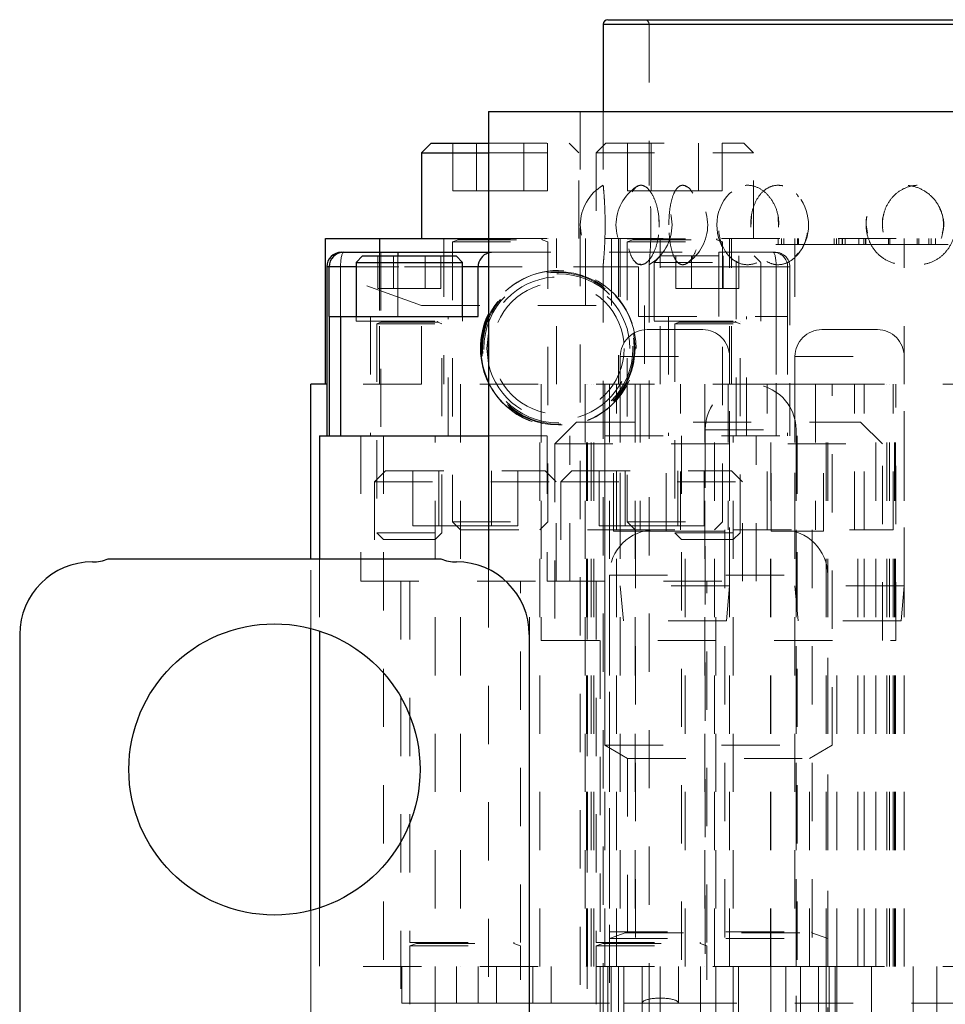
# Model space of a CAD drawing. Header units: inches. Extents: x 1880 to 2363, y -453 to -54.
# Tile 312 of 656: x 2034.68 to 2036.27, y -278.55 to -276.86. Entities that reach past the tile are written whole.
import ezdxf

# ---------------------------------------------------------------- set-up
doc = ezdxf.new("R2010")
doc.units = ezdxf.units.IN
doc.header["$LTSCALE"] = 0.5
doc.header["$MEASUREMENT"] = 0
doc.linetypes.add('HIDDEN', pattern=[0.225, 0.15, -0.075])
for name, color, linetype in [('DIE-M-S', 8, 'Continuous'), ('DIE-M-S2', 1, 'Continuous'), ('DIE-M-S3', 8, 'Continuous'), ('DSS-M-S', 53, 'Continuous'), ('RAI-M-S', 8, 'Continuous'), ('SVD-M-S', 8, 'Continuous')]:
    doc.layers.add(name, color=color, linetype=linetype)

msp = doc.modelspace()

# ---------------------------------------------------------------- linework, layer by layer
at = {"layer": 'DIE-M-S', "linetype": 'Continuous', "lineweight": 25}
for p, q in [((2035.18179, -277.78637), (2035.18179, -277.48637)), ((2035.20911, -277.48637), (2035.18179, -277.48637)), ((2035.18179, -278.38994), (2035.18179, -277.90581))]:
    msp.add_line(p, q, dxfattribs=at)
at = {"layer": 'DIE-M-S', "linetype": 'HIDDEN', "lineweight": 18}
for p, q in [((2035.97179, -277.48637), (2035.20911, -277.48637)), ((2035.43879, -277.48637), (2035.43879, -278.48637)), ((2035.57479, -278.48637), (2035.57479, -277.48637)), ((2035.57729, -277.48637), (2035.57729, -277.92637)), ((2035.65291, -277.48637), (2035.65291, -278.48637)), ((2035.65485, -278.48637), (2035.65485, -277.48637)), ((2035.65679, -278.48637), (2035.65679, -277.48637)), ((2035.66333, -278.48637), (2035.66333, -277.48637)), ((2035.66775, -278.48637), (2035.66775, -277.48637)), ((2035.68679, -278.48637), (2035.68679, -277.48637)), ((2035.68679, -278.48637), (2035.68679, -277.48637)), ((2035.68679, -278.48637), (2035.68679, -277.48637)), ((2035.68679, -277.48637), (2035.68679, -278.10637)), ((2035.69429, -277.48637), (2035.69429, -278.48637)), ((2035.71304, -277.48637), (2035.71304, -278.48637)), ((2035.73879, -277.48637), (2035.73879, -278.48637)), ((2035.85829, -277.48637), (2035.85829, -278.48637)), ((2035.87479, -278.48637), (2035.87479, -277.48637)), ((2035.90054, -278.48637), (2035.90054, -277.48637)), ((2035.97179, -278.48637), (2035.97179, -277.48637)), ((2036.06679, -277.48637), (2035.97179, -277.48637)), ((2036.01304, -277.48637), (2036.01304, -278.48637)), ((2036.01529, -278.48637), (2036.01529, -277.48637)), ((2036.06679, -278.48637), (2036.06679, -277.48637)), ((2036.06679, -277.48637), (2037.37667, -277.48637)), ((2036.06929, -278.48637), (2036.06929, -277.48637)), ((2036.07679, -278.10637), (2036.07679, -277.48637)), ((2036.15179, -278.48637), (2036.15179, -277.48637)), ((2036.17084, -278.48637), (2036.17084, -277.48637)), ((2036.17084, -278.48637), (2036.17084, -277.48637)), ((2036.17084, -278.48637), (2036.17084, -277.48637)), ((2036.17525, -278.48637), (2036.17525, -277.48637)), ((2036.17525, -278.48637), (2036.17525, -277.48637)), ((2036.17525, -278.48637), (2036.17525, -277.48637)), ((2036.18373, -278.48637), (2036.18373, -277.48637)), ((2036.18373, -278.48637), (2036.18373, -277.48637)), ((2036.18373, -278.48637), (2036.18373, -277.48637)), ((2036.18567, -278.48637), (2036.18567, -277.48637)), ((2036.18629, -277.92637), (2036.18629, -277.48637)), ((2036.20054, -278.48637), (2036.20054, -277.48637)), ((2035.18179, -277.90581), (2035.18179, -277.78637)), ((2035.57729, -277.92637), (2036.18629, -277.92637)), ((2035.67879, -277.92637), (2035.67879, -278.48637)), ((2036.08479, -278.48637), (2036.08479, -277.92637)), ((2035.68679, -278.10637), (2036.07679, -278.10637)), ((2035.68679, -278.10637), (2035.72554, -278.12875)), ((2036.03804, -278.12875), (2036.07679, -278.10637)), ((2035.72554, -278.12875), (2036.03804, -278.12875)), ((2035.72554, -278.12875), (2035.72554, -278.48637)), ((2036.03804, -278.48637), (2036.03804, -278.12875)), ((2035.18179, -278.48637), (2035.18179, -278.38994)), ((2035.97179, -278.48637), (2035.18179, -278.48637)), ((2036.06679, -278.48637), (2035.97179, -278.48637)), ((2036.06679, -278.48637), (2037.37667, -278.48637))]:
    msp.add_line(p, q, dxfattribs=at)
at = {"layer": 'DIE-M-S2', "linetype": 'HIDDEN', "lineweight": 18}
for p, q in [((2035.70679, -277.73637), (2035.70679, -277.48637)), ((2035.74712, -277.48637), (2035.74712, -277.73637)), ((2035.81646, -277.73637), (2035.81646, -277.48637)), ((2035.89829, -277.48637), (2035.89829, -277.73637)), ((2035.96529, -277.73637), (2035.96529, -277.48637)), ((2036.04829, -277.48637), (2036.04829, -277.73637)), ((2036.11529, -277.73637), (2036.11529, -277.48637)), ((2036.13179, -277.73637), (2036.13179, -277.48637)), ((2036.18179, -277.73637), (2036.18179, -277.48637)), ((2035.65679, -277.73637), (2035.70679, -277.73637)), ((2035.70679, -277.73637), (2036.18179, -277.73637))]:
    msp.add_line(p, q, dxfattribs=at)
at = {"layer": 'DIE-M-S3', "linetype": 'Continuous', "lineweight": 25}
for p, q in [((2035.19679, -277.57477), (2035.19679, -277.78637)), ((2035.19679, -277.57477), (2035.48691, -277.57477)), ((2035.19679, -277.91019), (2035.19679, -278.38556))]:
    msp.add_line(p, q, dxfattribs=at)
at = {"layer": 'DIE-M-S3', "linetype": 'HIDDEN', "lineweight": 18}
for p, q in [((2035.26729, -277.57477), (2035.26729, -277.82477)), ((2035.30634, -277.57477), (2035.30634, -278.98637)), ((2035.39534, -278.98637), (2035.39534, -277.57477)), ((2035.48691, -277.57477), (2036.01679, -277.57477)), ((2035.58729, -277.57477), (2035.58729, -277.82477)), ((2035.62629, -277.82477), (2035.62629, -277.57477)), ((2035.81815, -277.57477), (2035.81815, -278.98637)), ((2035.90715, -278.98637), (2035.90715, -277.57477)), ((2035.94629, -277.82477), (2035.94629, -277.57477)), ((2036.01679, -277.57477), (2036.01679, -278.98637)), ((2035.65679, -277.73637), (2035.70679, -277.73637)), ((2035.70679, -278.48637), (2035.70679, -277.73637)), ((2035.70679, -277.73637), (2036.18179, -277.73637)), ((2035.73931, -277.73637), (2035.73931, -278.48637)), ((2035.82427, -278.48637), (2035.82427, -277.73637)), ((2035.89273, -277.73637), (2035.89273, -278.48637)), ((2035.97085, -278.48637), (2035.97085, -277.73637)), ((2036.04273, -277.73637), (2036.04273, -278.48637)), ((2036.12085, -278.48637), (2036.12085, -277.73637)), ((2036.13179, -278.48637), (2036.13179, -277.73637)), ((2036.18179, -278.48637), (2036.18179, -277.73637)), ((2035.19679, -277.78637), (2035.19679, -277.91019)), ((2035.26729, -277.82477), (2035.58729, -277.82477)), ((2035.33629, -277.82477), (2035.33629, -278.98637)), ((2035.55729, -278.98637), (2035.55729, -277.82477)), ((2035.58729, -277.82477), (2035.94629, -277.82477)), ((2035.65629, -277.82477), (2035.65629, -278.98637)), ((2035.87729, -278.98637), (2035.87729, -277.82477)), ((2035.19679, -278.38556), (2035.19679, -278.98637)), ((2035.18179, -278.98637), (2035.18179, -278.48637)), ((2035.97179, -278.48637), (2035.18179, -278.48637)), ((2035.33804, -278.48637), (2035.33804, -278.54887)), ((2035.43179, -278.54887), (2035.43179, -278.48637)), ((2035.43179, -278.54887), (2035.43179, -278.48637)), ((2035.46929, -278.54887), (2035.46929, -278.48637)), ((2035.50054, -278.54887), (2035.50054, -278.48637)), ((2035.56304, -278.54887), (2035.56304, -278.48637)), ((2035.59429, -278.54887), (2035.59429, -278.48637)), ((2035.59429, -278.54887), (2035.59429, -278.48637)), ((2035.59429, -278.54887), (2035.59429, -278.48637)), ((2035.67879, -278.48637), (2035.67879, -278.98637)), ((2035.69179, -278.48637), (2035.69179, -278.98637)), ((2035.69742, -278.48637), (2035.69742, -278.98637)), ((2035.70992, -278.48637), (2035.70992, -278.98637)), ((2035.71929, -278.54887), (2035.71929, -278.48637)), ((2035.71929, -278.54887), (2035.71929, -278.48637)), ((2035.71929, -278.48637), (2035.71929, -278.98637)), ((2035.75054, -278.54887), (2035.75054, -278.48637)), ((2035.78179, -278.48637), (2035.78179, -278.60762)), ((2035.78179, -278.48637), (2035.78179, -278.98637)), ((2035.78179, -278.48637), (2035.78179, -278.98637)), ((2035.78179, -278.48637), (2035.78179, -278.60762)), ((2035.81304, -278.54887), (2035.81304, -278.48637)), ((2035.85085, -278.48637), (2035.85085, -278.98637)), ((2035.91617, -278.98637), (2035.91617, -278.48637)), ((2035.97179, -278.98637), (2035.97179, -278.48637)), ((2036.06679, -278.48637), (2035.97179, -278.48637)), ((2035.99742, -278.48637), (2035.99742, -278.98637)), ((2036.02273, -278.98637), (2036.02273, -278.48637)), ((2036.05367, -278.98637), (2036.05367, -278.48637)), ((2036.06679, -278.48637), (2037.37667, -278.48637)), ((2036.06679, -278.98637), (2036.06679, -278.48637)), ((2036.07179, -278.98637), (2036.07179, -278.48637)), ((2036.08179, -278.48637), (2036.08179, -278.98637)), ((2036.08179, -278.48637), (2036.08179, -278.98637)), ((2036.08179, -278.48637), (2036.08179, -278.98637)), ((2036.08179, -278.48637), (2036.08179, -278.98637)), ((2036.08479, -278.98637), (2036.08479, -278.48637)), ((2036.14429, -278.98637), (2036.14429, -278.48637)), ((2036.21617, -278.98637), (2036.21617, -278.48637)), ((2036.25679, -278.48637), (2036.25679, -278.98637)), ((2035.33804, -278.54887), (2035.43179, -278.54887)), ((2035.43179, -278.54887), (2035.46929, -278.54887)), ((2035.46929, -278.54887), (2035.50054, -278.54887)), ((2035.50054, -278.54887), (2035.59429, -278.54887)), ((2035.59429, -278.54887), (2035.71929, -278.54887)), ((2035.71929, -278.54887), (2035.75054, -278.54887)), ((2035.75054, -278.54887), (2035.81304, -278.54887)), ((2035.75054, -278.54887), (2035.75054, -278.68435)), ((2035.81304, -278.54887), (2036.76929, -278.54887)), ((2035.81304, -278.67012), (2035.81304, -278.54887))]:
    msp.add_line(p, q, dxfattribs=at)
msp.add_ellipse((2035.78179, -278.54887), major_axis=(0.03125, 0), ratio=0.2679492, start_param=0, end_param=3.1415927, dxfattribs=at)
at = {"layer": 'DSS-M-S', "linetype": 'Continuous', "lineweight": 25}
for p, q in [((2035.68376, -276.86826), (2035.68376, -277.01787)), ((2035.68376, -276.86826), (2037.17982, -276.86826)), ((2035.69163, -276.86039), (2037.17195, -276.86039)), ((2035.48691, -277.01787), (2035.48691, -277.80418)), ((2035.48691, -277.01787), (2037.37667, -277.01787))]:
    msp.add_line(p, q, dxfattribs=at)
at = {"layer": 'DSS-M-S', "linetype": 'HIDDEN', "lineweight": 18}
for p, q in [((2037.17982, -276.86826), (2035.68376, -276.86826)), ((2035.7625, -276.86826), (2037.0993, -276.86826)), ((2035.7625, -276.86826), (2035.7625, -277.145)), ((2035.64439, -277.01787), (2035.64439, -280.83677)), ((2035.68376, -277.01787), (2035.68376, -277.1449)), ((2035.74345, -277.14684), (2035.74163, -277.14754)), ((2035.82517, -277.14664), (2035.8278, -277.14788)), ((2035.90445, -277.15603), (2035.9006, -277.1589)), ((2035.68699, -277.21646), (2035.68688, -277.19803)), ((2035.7796, -277.21642), (2035.77903, -277.19806)), ((2035.9374, -277.21682), (2035.93812, -277.19751)), ((2035.98498, -277.21641), (2035.98405, -277.19807)), ((2035.76578, -277.2129), (2035.76552, -277.22885)), ((2036.13509, -277.2129), (2036.13735, -277.2272)), ((2036.01867, -277.2614), (2036.01396, -277.26669)), ((2035.68376, -277.2803), (2035.68376, -279.4853)), ((2035.7625, -277.28019), (2035.7625, -279.4854)), ((2035.48691, -277.80418), (2035.48691, -278.75015))]:
    msp.add_line(p, q, dxfattribs=at)
at = {"layer": 'DSS-M-S', "linetype": 'Continuous', "lineweight": 25}
msp.add_arc((2035.69163, -276.86826), 0.00787, 90, 180, dxfattribs=at)
at = {"layer": 'DSS-M-S', "linetype": 'HIDDEN', "lineweight": 18}
for centre, radius, start, end in [((2035.75463, -276.86826), 0.00787, 0, 90), ((2035.72313, -277.2129), 0.07874, 120.05363, 239.76451), ((2035.7844, -277.2129), 0.07874, 123.27705, 236.6944), ((2035.72313, -277.2129), 0.07874, 300.39959, 59.86879), ((2035.7844, -277.2129), 0.07874, 303.83944, 56.4578), ((2035.9576, -277.2129), 0.07874, 136.62454, 223.08325), ((2035.9576, -277.2129), 0.07874, 320.78492, 38.21157)]:
    msp.add_arc(centre, radius, start, end, dxfattribs=at)
for points, knots in [([(2035.68378, -277.1449), (2035.68384, -277.14553), (2035.68397, -277.14683), (2035.68501, -277.15856), (2035.68618, -277.1762), (2035.68693, -277.19552), (2035.68701, -277.20807), (2035.68704, -277.2129)], [0, 0, 0, 0, 0.2107489, 0.4329033, 0.6520691, 0.8659855, 1, 1, 1, 1]), ([(2035.77989, -277.2129), (2035.77952, -277.22043), (2035.77879, -277.23549), (2035.77316, -277.25556), (2035.76515, -277.27106), (2035.75551, -277.28035), (2035.74556, -277.28212), (2035.73653, -277.27586), (2035.72941, -277.26216), (2035.72474, -277.24278), (2035.72267, -277.22027), (2035.72313, -277.19734), (2035.72601, -277.17631), (2035.73123, -277.15918), (2035.73865, -277.14771), (2035.74787, -277.14339), (2035.75798, -277.14703), (2035.76766, -277.15846), (2035.77528, -277.17623), (2035.77934, -277.19551), (2035.77974, -277.20807), (2035.77989, -277.2129)], [0, 0, 0, 0, 0.0520028, 0.1039827, 0.1564753, 0.2102848, 0.2652762, 0.3208623, 0.3762398, 0.4306423, 0.4836601, 0.5355284, 0.5870576, 0.6391963, 0.6925647, 0.7472181, 0.8026932, 0.8582301, 0.9130199, 0.9664974, 1, 1, 1, 1]), ([(2035.76259, -277.28019), (2035.76257, -277.28042), (2035.76249, -277.28117), (2035.76311, -277.27476), (2035.76415, -277.26187), (2035.76524, -277.24311), (2035.76587, -277.22077), (2035.76574, -277.19712), (2035.76486, -277.17505), (2035.76368, -277.15768), (2035.76268, -277.14658), (2035.76258, -277.14551), (2035.76253, -277.145)], [0, 0, 0, 0, 0.0424407, 0.1449119, 0.2481931, 0.3539753, 0.4628021, 0.5739493, 0.6857946, 0.7964019, 0.9042179, 1, 1, 1, 1]), ([(2035.79644, -277.2129), (2035.79668, -277.22071), (2035.79715, -277.23634), (2035.80098, -277.25709), (2035.80699, -277.2726), (2035.81494, -277.28101), (2035.82397, -277.28172), (2035.83312, -277.27504), (2035.84135, -277.26179), (2035.84756, -277.24313), (2035.85071, -277.22077), (2035.85006, -277.19711), (2035.84559, -277.17508), (2035.83807, -277.15756), (2035.8289, -277.1467), (2035.81954, -277.14348), (2035.8111, -277.14782), (2035.80423, -277.15904), (2035.79933, -277.17608), (2035.79681, -277.19503), (2035.79655, -277.20775), (2035.79644, -277.2129)], [0, 0, 0, 0, 0.0554579, 0.1109395, 0.1658403, 0.2192081, 0.2711117, 0.3223399, 0.3739729, 0.4268563, 0.4812619, 0.5368274, 0.5927419, 0.6480375, 0.7019377, 0.7542614, 0.8055938, 0.8569812, 0.9093952, 0.9633154, 1, 1, 1, 1]), ([(2035.98546, -277.2129), (2035.98486, -277.22043), (2035.98366, -277.23549), (2035.97438, -277.25556), (2035.96088, -277.27106), (2035.94412, -277.28035), (2035.92612, -277.28212), (2035.90902, -277.27586), (2035.89488, -277.26216), (2035.88522, -277.24278), (2035.88083, -277.22027), (2035.88181, -277.19734), (2035.88787, -277.17631), (2035.89854, -277.15918), (2035.9131, -277.14771), (2035.93036, -277.14339), (2035.94847, -277.14703), (2035.96515, -277.15846), (2035.9779, -277.17623), (2035.98455, -277.19551), (2035.98521, -277.20807), (2035.98546, -277.2129)], [0, 0, 0, 0, 0.0520028, 0.1039827, 0.1564753, 0.2102848, 0.2652762, 0.3208623, 0.3762398, 0.4306423, 0.4836601, 0.5355284, 0.5870576, 0.6391963, 0.6925647, 0.7472181, 0.8026932, 0.8582301, 0.9130199, 0.9664974, 1, 1, 1, 1]), ([(2035.93696, -277.2129), (2035.93747, -277.22071), (2035.93849, -277.23634), (2035.94657, -277.25709), (2035.95871, -277.2726), (2035.97403, -277.28101), (2035.9906, -277.28172), (2036.00668, -277.27504), (2036.02064, -277.26179), (2036.03091, -277.24313), (2036.03603, -277.22077), (2036.03498, -277.19711), (2036.02767, -277.17508), (2036.01514, -277.15756), (2035.99935, -277.1467), (2035.98257, -277.14348), (2035.96672, -277.14782), (2035.95318, -277.15904), (2035.94311, -277.17608), (2035.93774, -277.19503), (2035.93718, -277.20775), (2035.93696, -277.2129)], [0, 0, 0, 0, 0.0554579, 0.1109395, 0.1658403, 0.2192081, 0.2711117, 0.3223399, 0.3739729, 0.4268563, 0.4812619, 0.5368274, 0.5927419, 0.6480375, 0.7019377, 0.7542614, 0.8055938, 0.8569812, 0.9093952, 0.9633154, 1, 1, 1, 1]), ([(2036.26821, -277.2129), (2036.26748, -277.22043), (2036.26601, -277.23549), (2036.25468, -277.25556), (2036.23804, -277.27106), (2036.21705, -277.28035), (2036.19411, -277.28212), (2036.17189, -277.27586), (2036.15318, -277.26216), (2036.1402, -277.24278), (2036.13425, -277.22027), (2036.13559, -277.19734), (2036.14379, -277.17631), (2036.15806, -277.15918), (2036.17724, -277.14771), (2036.19956, -277.14339), (2036.22254, -277.14703), (2036.24333, -277.15846), (2036.259, -277.17623), (2036.2671, -277.19551), (2036.2679, -277.20807), (2036.26821, -277.2129)], [0, 0, 0, 0, 0.0520028, 0.1039827, 0.1564753, 0.2102848, 0.2652762, 0.3208623, 0.3762398, 0.4306423, 0.4836601, 0.5355284, 0.5870576, 0.6391963, 0.6925647, 0.7472181, 0.8026932, 0.8582301, 0.9130199, 0.9664974, 1, 1, 1, 1]), ([(2036.16303, -277.2129), (2036.16373, -277.22071), (2036.16512, -277.23634), (2036.17605, -277.25709), (2036.19223, -277.2726), (2036.21227, -277.28101), (2036.23351, -277.28172), (2036.25374, -277.27504), (2036.27102, -277.26179), (2036.28357, -277.24313), (2036.28977, -277.22077), (2036.28851, -277.19711), (2036.27963, -277.17508), (2036.26425, -277.15756), (2036.24458, -277.1467), (2036.22327, -277.14348), (2036.20275, -277.14782), (2036.1849, -277.15904), (2036.17139, -277.17608), (2036.1641, -277.19503), (2036.16334, -277.20775), (2036.16303, -277.2129)], [0, 0, 0, 0, 0.0554579, 0.1109395, 0.1658403, 0.2192081, 0.2711117, 0.3223399, 0.3739729, 0.4268563, 0.4812619, 0.5368274, 0.5927419, 0.6480375, 0.7019377, 0.7542614, 0.8055938, 0.8569812, 0.9093952, 0.9633154, 1, 1, 1, 1]), ([(2036.01499, -277.15929), (2036.01525, -277.15948), (2036.01689, -277.16064), (2036.01798, -277.16272), (2036.01889, -277.16445)], [0, 0, 0, 0, 0.1607856, 1, 1, 1, 1]), ([(2036.26581, -277.22722), (2036.26657, -277.22482), (2036.26961, -277.2153), (2036.2678, -277.19773), (2036.26167, -277.18495), (2036.25876, -277.17888)], [0, 0, 0, 0, 0.15006876, 0.59611742, 1, 1, 1, 1]), ([(2035.76561, -277.19751), (2035.76561, -277.19753), (2035.76579, -277.20232), (2035.76579, -277.20762), (2035.76578, -277.2129)], [0, 0, 0, 0, 0.0043037, 1, 1, 1, 1]), ([(2036.13671, -277.19807), (2036.13666, -277.19821), (2036.13488, -277.20282), (2036.13499, -277.20794), (2036.13509, -277.2129)], [0, 0, 0, 0, 0.0314944, 1, 1, 1, 1]), ([(2036.16364, -277.21682), (2036.1631, -277.21015), (2036.16249, -277.20263), (2036.16518, -277.19593), (2036.16548, -277.19518)], [0, 0, 0, 0, 0.8873142, 1, 1, 1, 1]), ([(2035.68704, -277.2129), (2035.68697, -277.22043), (2035.68683, -277.23548), (2035.68582, -277.2556), (2035.68471, -277.2709), (2035.68387, -277.28002), (2035.68384, -277.28022), (2035.68384, -277.2803)], [0, 0, 0, 0, 0.2080795, 0.4160676, 0.6261069, 0.8414156, 1, 1, 1, 1]), ([(2035.90056, -277.26632), (2035.90146, -277.26757), (2035.90508, -277.27263), (2035.9102, -277.27471), (2035.91406, -277.27628)], [0, 0, 0, 0, 0.2469247, 1, 1, 1, 1]), ([(2035.73925, -277.27627), (2035.74003, -277.2773), (2035.74273, -277.28084), (2035.7461, -277.28052), (2035.7485, -277.2803)], [0, 0, 0, 0, 0.2908836, 1, 1, 1, 1]), ([(2035.82785, -277.27788), (2035.82714, -277.27873), (2035.82616, -277.2799), (2035.82517, -277.27986), (2035.8249, -277.27985)], [0, 0, 0, 0, 0.7207188, 1, 1, 1, 1])]:
    msp.add_open_spline(points, degree=3, knots=knots, dxfattribs=at)
at = {"layer": 'RAI-M-S', "linetype": 'Continuous', "lineweight": 25}
for p, q in [((2035.20679, -277.48637), (2035.20679, -277.23637)), ((2035.20679, -277.23637), (2035.29979, -277.23637)), ((2035.29979, -277.23637), (2035.48691, -277.23637)), ((2035.29979, -277.23637), (2035.29979, -277.25977))]:
    msp.add_line(p, q, dxfattribs=at)
at = {"layer": 'RAI-M-S', "linetype": 'HIDDEN', "lineweight": 18}
for p, q in [((2035.29979, -277.32522), (2035.29979, -277.23637)), ((2035.29979, -277.23637), (2035.29979, -277.32522)), ((2035.29979, -277.48637), (2035.29979, -277.23637)), ((2035.40979, -277.23637), (2035.40979, -277.48637)), ((2035.48691, -277.23637), (2037.37667, -277.23637)), ((2035.60379, -277.48637), (2035.60379, -277.23637)), ((2035.65335, -277.23637), (2035.65335, -277.35137)), ((2035.65335, -277.35137), (2035.65335, -277.23637)), ((2035.69795, -277.35137), (2035.69795, -277.23637)), ((2035.69795, -277.23637), (2035.69795, -277.35137)), ((2035.70979, -277.23637), (2035.70979, -277.48637)), ((2035.71304, -277.23637), (2035.71304, -277.48637)), ((2035.78179, -277.48637), (2035.78179, -277.23637)), ((2035.78179, -277.48637), (2035.78179, -277.23637)), ((2035.90054, -277.48637), (2035.90054, -277.23637)), ((2035.90379, -277.48637), (2035.90379, -277.23637)), ((2035.98438, -277.24637), (2035.98438, -277.23637)), ((2035.99006, -277.24637), (2035.99006, -277.23637)), ((2035.99366, -277.24637), (2035.99366, -277.23637)), ((2036.01304, -277.23637), (2036.01304, -277.48637)), ((2036.01756, -277.24637), (2036.01756, -277.23637)), ((2036.01902, -277.24637), (2036.01902, -277.23637)), ((2036.08009, -277.24637), (2036.08009, -277.23637)), ((2036.08438, -277.24637), (2036.08438, -277.23637)), ((2036.0883, -277.24637), (2036.0883, -277.23637)), ((2036.09377, -277.24637), (2036.09377, -277.23637)), ((2036.09473, -277.24637), (2036.09473, -277.23637)), ((2036.09902, -277.24637), (2036.09902, -277.23637)), ((2036.12294, -277.24637), (2036.12294, -277.23637)), ((2036.13142, -277.24637), (2036.13142, -277.23637)), ((2036.13438, -277.24637), (2036.13438, -277.23637)), ((2036.13492, -277.24637), (2036.13492, -277.23637)), ((2036.17366, -277.24637), (2036.17366, -277.23637)), ((2036.17616, -277.24637), (2036.17616, -277.23637)), ((2036.20054, -277.48637), (2036.20054, -277.23637)), ((2036.22294, -277.24637), (2036.22294, -277.23637)), ((2036.22558, -277.24637), (2036.22558, -277.23637)), ((2036.24259, -277.24637), (2036.24259, -277.23637)), ((2036.24695, -277.24637), (2036.24695, -277.23637)), ((2036.25403, -277.24637), (2036.25403, -277.23637)), ((2035.97991, -277.24637), (2036.01756, -277.24637)), ((2036.01756, -277.24637), (2036.08009, -277.24637)), ((2036.08009, -277.24637), (2036.13492, -277.24637)), ((2036.13492, -277.24637), (2036.17616, -277.24637)), ((2036.17616, -277.24637), (2036.28041, -277.24637)), ((2035.29979, -277.25977), (2035.29979, -277.48637)), ((2035.37164, -277.35137), (2035.20679, -277.29137)), ((2035.37164, -277.48637), (2035.37164, -277.35137)), ((2035.37164, -277.35137), (2035.75466, -277.35137)), ((2035.75466, -277.35137), (2035.75466, -277.48637))]:
    msp.add_line(p, q, dxfattribs=at)
at = {"layer": 'SVD-M-S', "linetype": 'Continuous', "lineweight": 25}
for p, q in [((2035.38819, -277.07237), (2035.37179, -277.08877)), ((2035.38819, -277.07237), (2035.48691, -277.07237)), ((2035.37179, -277.08877), (2035.37179, -277.23637)), ((2035.37179, -277.08877), (2035.48691, -277.08877)), ((2035.23411, -277.25977), (2035.23804, -277.25977)), ((2035.23804, -277.25977), (2035.33115, -277.25977)), ((2035.27054, -277.26592), (2035.25934, -277.27712)), ((2035.27054, -277.26592), (2035.43114, -277.26592)), ((2035.33115, -277.25977), (2035.48691, -277.25977)), ((2035.33115, -277.25977), (2035.33115, -277.26592)), ((2035.44234, -277.27712), (2035.43114, -277.26592)), ((2035.21304, -277.28477), (2035.20911, -277.28477)), ((2035.20911, -277.28477), (2035.20911, -277.57477)), ((2035.21304, -277.36977), (2035.21304, -277.28477)), ((2035.25934, -277.28477), (2035.21304, -277.28477)), ((2035.25934, -277.27712), (2035.25934, -277.36977)), ((2035.25934, -277.27712), (2035.44234, -277.27712)), ((2035.44234, -277.36977), (2035.44234, -277.27712)), ((2035.46895, -277.28477), (2035.44234, -277.28477)), ((2035.46895, -277.36977), (2035.46895, -277.28477)), ((2035.48691, -277.28477), (2035.46895, -277.28477)), ((2035.21304, -277.36977), (2035.21304, -277.57477)), ((2035.21304, -277.36977), (2035.23273, -277.36977)), ((2035.23273, -277.36977), (2035.23273, -277.57477)), ((2035.23273, -277.36977), (2035.46895, -277.36977)), ((2035.48691, -277.39866), (2035.4841, -277.42477)), ((2035.4841, -277.42477), (2035.48691, -277.45089)), ((2034.83372, -277.78637), (2035.40487, -277.78637)), ((2034.68179, -277.91637), (2034.68179, -278.85537)), ((2035.55679, -277.91637), (2035.55679, -278.85537))]:
    msp.add_line(p, q, dxfattribs=at)
at = {"layer": 'SVD-M-S', "linetype": 'HIDDEN', "lineweight": 18}
for p, q in [((2035.4256, -277.15437), (2035.4256, -277.07237)), ((2035.4662, -277.15437), (2035.4662, -277.07237)), ((2035.48691, -277.07237), (2035.62539, -277.07237)), ((2035.54739, -277.15437), (2035.54739, -277.07237)), ((2035.58798, -277.15437), (2035.58798, -277.07237)), ((2035.64179, -277.08877), (2035.62539, -277.07237)), ((2035.68819, -277.07237), (2035.67179, -277.08877)), ((2035.68819, -277.07237), (2035.92539, -277.07237)), ((2035.7256, -277.15437), (2035.7256, -277.07237)), ((2035.7662, -277.15437), (2035.7662, -277.07237)), ((2035.84739, -277.15437), (2035.84739, -277.07237)), ((2035.88798, -277.15437), (2035.88798, -277.07237)), ((2035.94179, -277.08877), (2035.92539, -277.07237)), ((2035.48691, -277.08877), (2035.64179, -277.08877)), ((2035.64179, -277.23637), (2035.64179, -277.08877)), ((2035.67179, -277.08877), (2035.94179, -277.08877)), ((2035.67179, -277.08877), (2035.67179, -277.23637)), ((2035.94179, -277.23637), (2035.94179, -277.08877)), ((2035.4256, -277.15437), (2035.4662, -277.15437)), ((2035.4662, -277.15437), (2035.54739, -277.15437)), ((2035.54739, -277.15437), (2035.58798, -277.15437)), ((2035.7256, -277.15437), (2035.7662, -277.15437)), ((2035.7662, -277.15437), (2035.84739, -277.15437)), ((2035.84739, -277.15437), (2035.88798, -277.15437)), ((2035.42479, -277.23637), (2035.42479, -277.23677)), ((2035.42479, -277.23677), (2035.58879, -277.23677)), ((2035.4346, -277.2383), (2035.42479, -277.24186)), ((2035.4346, -277.2383), (2035.57899, -277.2383)), ((2035.58879, -277.24186), (2035.57899, -277.2383)), ((2035.58879, -277.23677), (2035.58879, -277.23637)), ((2035.72479, -277.23637), (2035.72479, -277.23677)), ((2035.72479, -277.23677), (2035.88879, -277.23677)), ((2035.7346, -277.2383), (2035.72479, -277.24186)), ((2035.7346, -277.2383), (2035.87899, -277.2383)), ((2035.88879, -277.24186), (2035.87899, -277.2383)), ((2035.88879, -277.23677), (2035.88879, -277.23637)), ((2035.42479, -277.24186), (2035.58879, -277.24186)), ((2035.42479, -277.24186), (2035.42479, -277.72237)), ((2035.58879, -277.72237), (2035.58879, -277.24186)), ((2035.72479, -277.24186), (2035.88879, -277.24186)), ((2035.72479, -277.24186), (2035.72479, -277.72237)), ((2035.88879, -277.72237), (2035.88879, -277.24186)), ((2035.29671, -277.32192), (2035.29671, -277.26592)), ((2035.30162, -277.25977), (2035.30162, -277.57477)), ((2035.30162, -277.25977), (2035.30162, -277.57477)), ((2035.32377, -277.32192), (2035.32377, -277.26592)), ((2035.33115, -277.26592), (2035.33115, -277.28477)), ((2035.3779, -277.32192), (2035.3779, -277.26592)), ((2035.40496, -277.32192), (2035.40496, -277.26592)), ((2035.48691, -277.25977), (2035.49395, -277.25977)), ((2035.49395, -277.25977), (2035.71954, -277.25977)), ((2035.71954, -277.25977), (2035.88233, -277.25977)), ((2035.78235, -277.26592), (2035.77115, -277.27712)), ((2035.78235, -277.26592), (2035.94295, -277.26592)), ((2035.80852, -277.32192), (2035.80852, -277.26592)), ((2035.83559, -277.32192), (2035.83559, -277.26592)), ((2035.88233, -277.25977), (2035.88233, -277.28477)), ((2035.88233, -277.25977), (2035.97544, -277.25977)), ((2035.88971, -277.32192), (2035.88971, -277.26592)), ((2035.91186, -277.57477), (2035.91186, -277.25977)), ((2035.91186, -277.57477), (2035.91186, -277.25977)), ((2035.91677, -277.32192), (2035.91677, -277.26592)), ((2035.95415, -277.27712), (2035.94295, -277.26592)), ((2035.97544, -277.25977), (2035.97938, -277.25977)), ((2035.20911, -277.28477), (2035.21304, -277.28477)), ((2035.21304, -277.28477), (2035.23273, -277.28477)), ((2035.23273, -277.28477), (2035.98076, -277.28477)), ((2035.23273, -277.28477), (2035.23273, -277.57477)), ((2035.33115, -277.28477), (2035.25934, -277.28477)), ((2035.33115, -277.36977), (2035.33115, -277.28477)), ((2035.44234, -277.28477), (2035.33115, -277.28477)), ((2035.74454, -277.28477), (2035.48691, -277.28477)), ((2035.74454, -277.36977), (2035.74454, -277.28477)), ((2035.88233, -277.28477), (2035.74454, -277.28477)), ((2035.77115, -277.27712), (2035.95415, -277.27712)), ((2035.77115, -277.27712), (2035.77115, -277.37792)), ((2035.88233, -277.36977), (2035.88233, -277.28477)), ((2036.00044, -277.28477), (2035.88233, -277.28477)), ((2035.95415, -277.37792), (2035.95415, -277.27712)), ((2035.98076, -277.28477), (2036.00044, -277.28477)), ((2035.98076, -277.28477), (2035.98076, -277.57477)), ((2036.00044, -277.36977), (2036.00044, -277.28477)), ((2036.00438, -277.28477), (2036.00044, -277.28477)), ((2036.00044, -277.28477), (2036.00438, -277.28477)), ((2036.00438, -277.28477), (2036.00438, -277.57477)), ((2035.29671, -277.32192), (2035.32377, -277.32192)), ((2035.32377, -277.32192), (2035.3779, -277.32192)), ((2035.3779, -277.32192), (2035.40496, -277.32192)), ((2035.80852, -277.32192), (2035.83559, -277.32192)), ((2035.83559, -277.32192), (2035.88971, -277.32192)), ((2035.88971, -277.32192), (2035.91677, -277.32192)), ((2035.25934, -277.36977), (2035.25934, -277.37792)), ((2035.28391, -277.36977), (2035.28391, -277.57477)), ((2035.41777, -277.57477), (2035.41777, -277.36977)), ((2035.44234, -277.37792), (2035.44234, -277.36977)), ((2035.74454, -277.36977), (2035.98076, -277.36977)), ((2035.79572, -277.36977), (2035.79572, -277.57477)), ((2035.92958, -277.57477), (2035.92958, -277.36977)), ((2035.98076, -277.36977), (2035.98076, -277.57477)), ((2035.98076, -277.36977), (2036.00044, -277.36977)), ((2036.00044, -277.36977), (2036.00044, -277.57477)), ((2035.25934, -277.37792), (2035.44234, -277.37792)), ((2035.29484, -277.37792), (2035.29484, -277.37832)), ((2035.29484, -277.37832), (2035.40684, -277.37832)), ((2035.30214, -277.37984), (2035.29484, -277.3825)), ((2035.29484, -277.3825), (2035.40684, -277.3825)), ((2035.29484, -277.3825), (2035.29484, -277.74142)), ((2035.30214, -277.37984), (2035.39953, -277.37984)), ((2035.40684, -277.3825), (2035.39953, -277.37984)), ((2035.40684, -277.37832), (2035.40684, -277.37792)), ((2035.40684, -277.74142), (2035.40684, -277.3825)), ((2035.85454, -277.39262), (2035.75904, -277.39262)), ((2035.77115, -277.37792), (2035.95415, -277.37792)), ((2035.80665, -277.37792), (2035.80665, -277.37832)), ((2035.80665, -277.37832), (2035.91865, -277.37832)), ((2035.81395, -277.37984), (2035.80665, -277.3825)), ((2035.80665, -277.3825), (2035.91865, -277.3825)), ((2035.80665, -277.3825), (2035.80665, -277.74142)), ((2035.81395, -277.37984), (2035.91134, -277.37984)), ((2035.91865, -277.3825), (2035.91134, -277.37984)), ((2035.91865, -277.37832), (2035.91865, -277.37792)), ((2035.91865, -277.74142), (2035.91865, -277.3825)), ((2036.15454, -277.39262), (2036.05904, -277.39262)), ((2035.71304, -277.43862), (2035.90054, -277.43862)), ((2035.71304, -277.43862), (2035.71304, -277.83262)), ((2035.90054, -277.83262), (2035.90054, -277.43862)), ((2036.01304, -277.43862), (2036.20054, -277.43862)), ((2036.01304, -277.43862), (2036.01304, -277.83262)), ((2036.20054, -277.83262), (2036.20054, -277.43862)), ((2035.63804, -277.55137), (2035.60054, -277.58887)), ((2035.63804, -277.55137), (2036.12554, -277.55137)), ((2035.70166, -277.73887), (2035.70166, -277.55137)), ((2035.79173, -277.73887), (2035.79173, -277.55137)), ((2035.97186, -277.73887), (2035.97186, -277.55137)), ((2036.06193, -277.73887), (2036.06193, -277.55137)), ((2036.16304, -277.58887), (2036.12554, -277.55137)), ((2035.85879, -277.56437), (2036.01479, -277.56437)), ((2035.85879, -277.56437), (2035.85879, -279.23637)), ((2036.01479, -279.23637), (2036.01479, -277.56437)), ((2035.60054, -277.58887), (2036.16304, -277.58887)), ((2035.60054, -277.58887), (2035.60054, -277.92637)), ((2036.16304, -277.92637), (2036.16304, -277.58887)), ((2035.30979, -277.63477), (2035.29079, -277.65377)), ((2035.30979, -277.63477), (2035.58379, -277.63477)), ((2035.35658, -277.72977), (2035.35658, -277.63477)), ((2035.40169, -277.72977), (2035.40169, -277.63477)), ((2035.4919, -277.72977), (2035.4919, -277.63477)), ((2035.537, -277.72977), (2035.537, -277.63477)), ((2035.60279, -277.65377), (2035.58379, -277.63477)), ((2035.62979, -277.63477), (2035.61079, -277.65377)), ((2035.62979, -277.63477), (2035.90379, -277.63477)), ((2035.67658, -277.72977), (2035.67658, -277.63477)), ((2035.72169, -277.72977), (2035.72169, -277.63477)), ((2035.8119, -277.72977), (2035.8119, -277.63477)), ((2035.857, -277.72977), (2035.857, -277.63477)), ((2035.92279, -277.65377), (2035.90379, -277.63477)), ((2035.29079, -277.65377), (2035.60279, -277.65377)), ((2035.29079, -277.65377), (2035.29079, -277.82477)), ((2035.60279, -277.82477), (2035.60279, -277.65377)), ((2035.61079, -277.65377), (2035.92279, -277.65377)), ((2035.61079, -277.65377), (2035.61079, -277.82477)), ((2035.92279, -277.82477), (2035.92279, -277.65377)), ((2035.35658, -277.72977), (2035.40169, -277.72977)), ((2035.40169, -277.72977), (2035.4919, -277.72977)), ((2035.42479, -277.72237), (2035.58879, -277.72237)), ((2035.42479, -277.72237), (2035.43879, -277.73637)), ((2035.4919, -277.72977), (2035.537, -277.72977)), ((2035.57479, -277.73637), (2035.58879, -277.72237)), ((2035.67658, -277.72977), (2035.72169, -277.72977)), ((2035.72169, -277.72977), (2035.8119, -277.72977)), ((2035.72479, -277.72237), (2035.88879, -277.72237)), ((2035.72479, -277.72237), (2035.73879, -277.73637)), ((2035.8119, -277.72977), (2035.857, -277.72977)), ((2035.87479, -277.73637), (2035.88879, -277.72237)), ((2035.29484, -277.74142), (2035.40684, -277.74142)), ((2035.29484, -277.74142), (2035.30634, -277.75292)), ((2035.39534, -277.75292), (2035.40684, -277.74142)), ((2035.43879, -277.73637), (2035.57479, -277.73637)), ((2035.70166, -277.73887), (2035.79173, -277.73887)), ((2035.79173, -277.73887), (2035.97186, -277.73887)), ((2035.80665, -277.74142), (2035.91865, -277.74142)), ((2035.80665, -277.74142), (2035.81815, -277.75292)), ((2035.90715, -277.75292), (2035.91865, -277.74142)), ((2035.97186, -277.73887), (2036.06193, -277.73887)), ((2035.30634, -277.75292), (2035.39534, -277.75292)), ((2035.81815, -277.75292), (2035.90715, -277.75292)), ((2035.69429, -277.81437), (2036.06755, -277.81437)), ((2035.69429, -277.81437), (2035.69429, -279.65637)), ((2036.06929, -279.65637), (2036.06929, -277.81437)), ((2035.35179, -277.82477), (2035.35179, -278.44517)), ((2035.54179, -278.44517), (2035.54179, -277.82477)), ((2035.67179, -277.82477), (2035.67179, -278.44517)), ((2035.86179, -278.44517), (2035.86179, -277.82477)), ((2035.90054, -277.83262), (2035.71304, -277.83262)), ((2035.71304, -277.83262), (2035.71829, -277.89262)), ((2035.89529, -277.89262), (2035.90054, -277.83262)), ((2036.20054, -277.83262), (2036.01304, -277.83262)), ((2036.01304, -277.83262), (2036.01829, -277.89262)), ((2036.19529, -277.89262), (2036.20054, -277.83262)), ((2035.89529, -277.89262), (2035.71829, -277.89262)), ((2036.19529, -277.89262), (2036.01829, -277.89262)), ((2035.69429, -278.42677), (2036.06929, -278.42677)), ((2035.72135, -278.4283), (2035.69429, -278.43814)), ((2035.69429, -278.43814), (2036.06929, -278.43814)), ((2035.72135, -278.4283), (2036.04045, -278.4283)), ((2036.06929, -278.43814), (2036.04224, -278.4283)), ((2035.35179, -278.44517), (2035.54179, -278.44517)), ((2035.3631, -278.4467), (2035.35179, -278.45081)), ((2035.35179, -278.45081), (2035.54179, -278.45081)), ((2035.35179, -278.45081), (2035.35179, -279.30927)), ((2035.3631, -278.4467), (2035.53049, -278.4467)), ((2035.54179, -278.45081), (2035.53049, -278.4467)), ((2035.54179, -279.30927), (2035.54179, -278.45081)), ((2035.67179, -278.44517), (2035.86179, -278.44517)), ((2035.6831, -278.4467), (2035.67179, -278.45081)), ((2035.67179, -278.45081), (2035.86179, -278.45081)), ((2035.67179, -278.45081), (2035.67179, -279.30927)), ((2035.6831, -278.4467), (2035.85049, -278.4467)), ((2035.86179, -278.45081), (2035.85049, -278.4467)), ((2035.86179, -279.30927), (2035.86179, -278.45081))]:
    msp.add_line(p, q, dxfattribs=at)
for radius in [0.13158, 0.13016, 0.12795, 0.11286]:
    msp.add_circle((2035.60674, -277.42477), radius, dxfattribs=at)
at = {"layer": 'SVD-M-S', "linetype": 'Continuous', "lineweight": 25}
msp.add_circle((2035.11929, -278.14787), 0.25, dxfattribs=at)
at = {"layer": 'SVD-M-S', "linetype": 'HIDDEN', "lineweight": 18}
for centre, radius, start, end in [((2035.43433, -277.23756), 0.000787, 290, 90), ((2035.57926, -277.23756), 0.000787, 90, 250), ((2035.73433, -277.23756), 0.000787, 290, 90), ((2035.87926, -277.23756), 0.000787, 90, 250), ((2035.49395, -277.28477), 0.025, 90, 106.34951), ((2035.97544, -277.28477), 0.025, 0, 90), ((2035.97938, -277.28477), 0.025, 0, 90), ((2035.60674, -277.42477), 0.13382, 90, 153.56571), ((2035.60674, -277.42477), 0.13345, 0, 153.88748), ((2035.60674, -277.42477), 0.13382, 207.40672, 90), ((2035.60674, -277.42477), 0.12265, 0, 167.70553), ((2035.30187, -277.37911), 0.000787, 290, 90), ((2035.3998, -277.37911), 0.000787, 90, 250), ((2035.75904, -277.43862), 0.046, 90, 180), ((2035.81368, -277.37911), 0.000787, 290, 90), ((2035.85454, -277.43862), 0.046, 0, 90), ((2035.91161, -277.37911), 0.000787, 90, 250), ((2036.05904, -277.43862), 0.046, 90, 180), ((2036.15454, -277.43862), 0.046, 0, 90), ((2035.60674, -277.42477), 0.13345, 206.11252, 0), ((2035.60674, -277.42477), 0.12265, 192.29447, 0), ((2035.93679, -277.56437), 0.078, 0, 180), ((2035.77229, -277.81437), 0.078, 90, 180), ((2035.99129, -277.81437), 0.078, 0, 90), ((2035.72108, -278.42756), 0.000787, 290, 90), ((2036.04251, -278.42756), 0.000787, 90, 250), ((2035.36283, -278.44596), 0.000787, 290, 90), ((2035.53076, -278.44596), 0.000787, 90, 250), ((2035.68283, -278.44596), 0.000787, 290, 90), ((2035.85076, -278.44596), 0.000787, 90, 250)]:
    msp.add_arc(centre, radius, start, end, dxfattribs=at)
at = {"layer": 'SVD-M-S', "linetype": 'Continuous', "lineweight": 25}
for centre, radius, start, end in [((2035.23411, -277.28477), 0.025, 90, 180), ((2035.23804, -277.28477), 0.025, 90, 180), ((2035.49395, -277.28477), 0.025, 106.34951, 180), ((2035.60674, -277.42477), 0.13382, 153.56571, 207.40672), ((2035.60674, -277.42477), 0.13345, 153.88748, 206.11252), ((2034.80679, -277.91637), 0.125, 90, 180), ((2034.80679, -277.71637), 0.075, 270, 291.03947), ((2035.43179, -277.71637), 0.075, 248.96053, 270), ((2035.43179, -277.91637), 0.125, 0, 90)]:
    msp.add_arc(centre, radius, start, end, dxfattribs=at)
at = {"layer": 'SVD-M-S', "linetype": 'HIDDEN', "lineweight": 18}
for centre, start_param, end_param in [((2035.23804, -277.28477), 0, 1.5707963), ((2035.97544, -277.28477), 4.712389, 6.2831853)]:
    msp.add_ellipse(centre, major_axis=(0, 0.025), ratio=0.2125984, start_param=start_param, end_param=end_param, dxfattribs=at)

doc.saveas('drawing.dxf')
